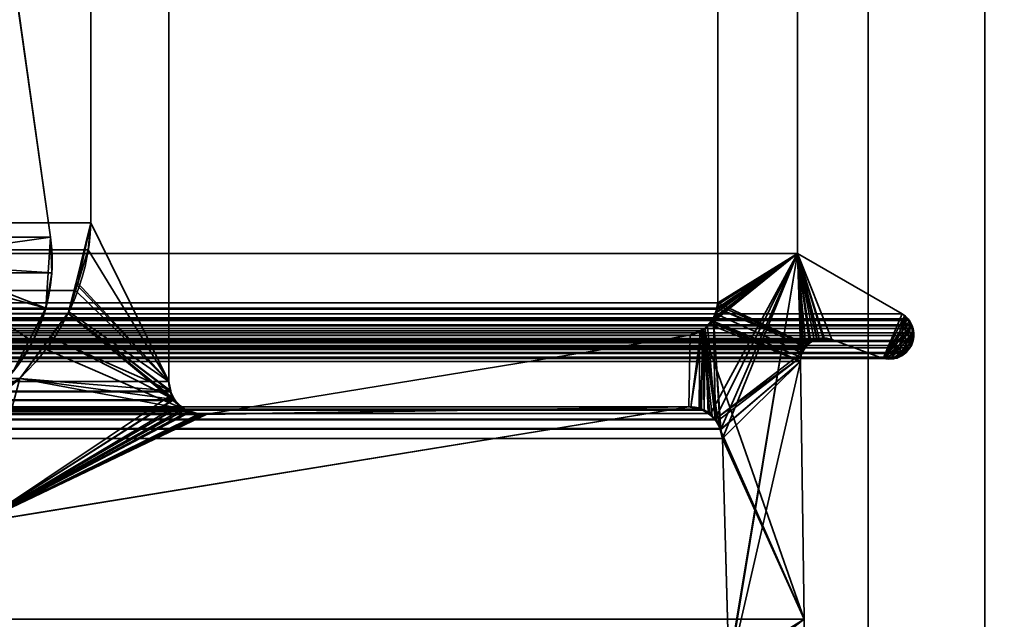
# Model space of a CAD drawing. Header units: millimetres. Extents: x -603 to 3703, y -120 to 193.
# Tile 255 of 656: x 402 to 414, y 3 to 10. Entities that reach past the tile are written whole.
import ezdxf

# ---------------------------------------------------------------- set-up
doc = ezdxf.new("R2010")
doc.units = ezdxf.units.MM
doc.layers.add('151', color=7, linetype='Continuous', true_color=0xffffff)

# ---------------------------------------------------------------- blocks, each defined once
blk = doc.blocks.new('UG_SURFACE_001')
at = {"layer": '151', "color": 252, "linetype": 'Continuous', "lineweight": 35}
for points in [[(602.5, -35, 2213), (602.5, 174.4, 2213), (-602.5, 174.4, 2213), (-602.5, -35, 2213)], [(-452.5, -35, 2063), (-452.5, 174.4, 2063), (452.5, 174.4, 2063), (452.5, -35, 2063)]]:
    blk.add_3dface(points, dxfattribs=at)
blk = doc.blocks.new('UG_SURFACE_012')
at = {"layer": '151', "color": 252, "linetype": 'Continuous', "lineweight": 35}
for points in [[(-414, -46.92, 2022.5), (414, -46.92, 2022.5), (414, 14.42, 2022.5), (-414, 14.42, 2022.5)], [(-412.5, -46.92, 2021), (-412.5, 14.42, 2021), (412.5, 14.42, 2021), (412.5, -46.92, 2021)], [(414, 14.42, 2022.5), (414, -46.92, 2022.5), (412.5, -46.92, 2021), (412.5, 14.42, 2021)], [(-401.045, 14.2, 2009.545), (-401.978, 7.563, 2010.478), (401.978, 7.563, 2010.478), (401.045, 14.2, 2009.545)], [(400.493, 7.354, 2008.993), (399.56, 13.991, 2008.06), (401.045, 14.2, 2009.545), (401.978, 7.563, 2010.478)], [(401.995, 7.103, 2010.495), (-401.978, 7.563, 2010.478), (-401.995, 7.103, 2010.495)], [(401.995, 7.103, 2010.495), (401.978, 7.563, 2010.478), (-401.978, 7.563, 2010.478)], [(401.978, 7.563, 2010.478), (401.995, 7.103, 2010.495), (400.498, 7.201, 2008.998), (400.493, 7.354, 2008.993)], [(-401.995, 7.103, 2010.495), (-401.918, 6.649, 2010.418), (401.918, 6.649, 2010.418), (401.995, 7.103, 2010.495)], [(401.918, 6.649, 2010.418), (401.75, 6.22, 2010.25), (400.473, 7.05, 2008.973), (400.498, 7.201, 2008.998)], [(400.498, 7.201, 2008.998), (401.995, 7.103, 2010.495), (401.918, 6.649, 2010.418)], [(400.417, 6.907, 2008.917), (400.473, 7.05, 2008.973), (401.75, 6.22, 2010.25), (401.499, 5.834, 2009.999)], [(401.918, 6.649, 2010.418), (-401.918, 6.649, 2010.418), (-401.75, 6.22, 2010.25)], [(401.75, 6.22, 2010.25), (401.918, 6.649, 2010.418), (-401.75, 6.22, 2010.25)], [(-401.75, 6.22, 2010.25), (-401.499, 5.834, 2009.999), (401.499, 5.834, 2009.999), (401.75, 6.22, 2010.25)]]:
    blk.add_3dface(points, dxfattribs=at)
blk = doc.blocks.new('UG_SURFACE_013')
at = {"layer": '151', "color": 252, "linetype": 'Continuous', "lineweight": 35}
for points in [[(412.5, -46.92, 2021), (412.5, 14.42, 2021), (412.5, 14.42, -7), (412.5, -46.92, -7)], [(414, 14.42, -7), (414, -46.92, -7), (412.5, -46.92, -7), (412.5, 14.42, -7)], [(412.5, 14.42, 2021), (412.5, -46.92, 2021), (414, -46.92, 2022.5), (414, 14.42, 2022.5)], [(414, -46.92, 2022.5), (414, -46.92, -7), (414, 14.42, -7), (414, 14.42, 2022.5)], [(400.493, 7.354, -7), (399.56, 13.991, -7), (401.045, 14.2, -7), (401.978, 7.563, -7)], [(401.978, 7.563, 2010.478), (401.045, 14.2, 2009.545), (399.56, 13.991, 2008.06), (400.493, 7.354, 2008.993)], [(401.045, 14.2, 2009.545), (401.978, 7.563, 2010.478), (401.978, 7.563, -7), (401.045, 14.2, -7)], [(401.978, 7.563, -7), (401.918, 6.649, -7), (400.473, 7.05, -7), (400.493, 7.354, -7)], [(400.493, 7.354, 2008.993), (400.498, 7.201, 2008.998), (401.995, 7.103, 2010.495), (401.978, 7.563, 2010.478)], [(401.978, 7.563, -7), (401.995, 7.103, 2010.495), (401.918, 6.649, 2010.418)], [(401.918, 6.649, 2010.418), (401.918, 6.649, -7), (401.978, 7.563, -7)], [(401.978, 7.563, -7), (401.978, 7.563, 2010.478), (401.995, 7.103, 2010.495)], [(400.498, 7.201, 2008.998), (400.473, 7.05, 2008.973), (401.75, 6.22, 2010.25), (401.918, 6.649, 2010.418)], [(401.918, 6.649, 2010.418), (401.995, 7.103, 2010.495), (400.498, 7.201, 2008.998)], [(400.333, 6.778, -7), (400.473, 7.05, -7), (401.918, 6.649, -7), (401.499, 5.834, -7)], [(401.499, 5.834, 2009.999), (401.75, 6.22, 2010.25), (400.473, 7.05, 2008.973), (400.417, 6.907, 2008.917)], [(401.918, 6.649, -7), (401.75, 6.22, 2010.25), (401.499, 5.834, 2009.999)], [(401.499, 5.834, 2009.999), (401.499, 5.834, -7), (401.918, 6.649, -7)], [(401.918, 6.649, -7), (401.918, 6.649, 2010.418), (401.75, 6.22, 2010.25)]]:
    blk.add_3dface(points, dxfattribs=at)
blk = doc.blocks.new('UG_SURFACE_067')
at = {"layer": '151', "color": 7, "linetype": 'Continuous', "lineweight": 35}
for points in [[(-410.562, 6.719, 2019.062), (-410.562, 11.866, 2019.062), (410.562, 11.866, 2019.062), (410.562, 6.719, 2019.062)], [(-403.5, 11.828, 2012), (-403.5, 5.704, 2012), (403.5, 5.704, 2012), (403.5, 11.828, 2012)], [(402.498, 7.747, 2010.998), (402.498, 11.543, 2010.998), (403.5, 11.828, 2012), (403.5, 5.704, 2012)], [(410.562, 6.719, 2019.062), (410.562, 11.866, 2019.062), (411.589, 11.633, 2020.089), (411.589, 7.354, 2020.089)], [(411.589, 7.354, 2020.089), (411.589, 11.633, 2020.089), (-411.589, 11.633, 2020.089), (-411.589, 7.354, 2020.089)], [(402.498, 11.543, 2010.998), (402.498, 7.747, 2010.998), (-402.498, 7.747, 2010.998), (-402.498, 11.543, 2010.998)], [(-402.498, 7.747, 2010.998), (402.498, 7.747, 2010.998), (402.465, 7.398, 2010.965)], [(-402.465, 7.398, 2010.965), (-402.498, 7.747, 2010.998), (402.465, 7.398, 2010.965)], [(403.5, 5.704, 2012), (402.465, 7.398, 2010.965), (402.498, 7.747, 2010.998)], [(412.935, 6.577, 2021.435), (411.589, 7.354, 2020.089), (-411.589, 7.354, 2020.089), (-412.935, 6.577, 2021.435)], [(402.465, 7.398, 2010.965), (402.3, 6.878, 2010.8), (-402.3, 6.878, 2010.8), (-402.465, 7.398, 2010.965)], [(402.3, 6.878, 2010.8), (402.465, 7.398, 2010.965), (403.5, 5.704, 2012)], [(411.589, 7.354, 2020.089), (410.601, 5.094, 2019.1), (410.51, 6.517, 2019.01), (410.513, 6.525, 2019.013)], [(410.513, 6.525, 2019.013), (410.554, 6.638, 2019.054), (411.589, 7.354, 2020.089)], [(411.589, 7.354, 2020.089), (410.554, 6.638, 2019.054), (410.555, 6.651, 2019.055)], [(410.555, 6.651, 2019.055), (410.562, 6.719, 2019.062), (411.589, 7.354, 2020.089)], [(410.622, 4.971, 2019.122), (410.601, 5.094, 2019.1), (411.589, 7.354, 2020.089)], [(410.705, 2.041, 2019.205), (410.622, 4.971, 2019.122), (411.589, 7.354, 2020.089)], [(410.688, 1.878, 2019.188), (411.589, 7.354, 2020.089), (411.632, 6.018, 2020.132), (411.628, 5.961, 2020.128)], [(411.589, 7.354, 2020.089), (410.688, 1.878, 2019.188), (410.701, 1.959, 2019.201)], [(411.589, 7.354, 2020.089), (410.701, 1.959, 2019.201), (410.705, 2.041, 2019.205)], [(411.589, 7.354, 2020.089), (411.668, 6.119, 2020.168), (411.646, 6.073, 2020.146)], [(411.646, 6.073, 2020.146), (411.632, 6.018, 2020.132), (411.589, 7.354, 2020.089)], [(412.693, 6.002, 2021.193), (412.029, 6.248, 2020.529), (411.589, 7.354, 2020.089), (412.935, 6.577, 2021.435)], [(411.589, 7.354, 2020.089), (411.742, 6.203, 2020.241), (411.696, 6.151, 2020.196)], [(411.589, 7.354, 2020.089), (411.869, 6.261, 2020.369), (411.843, 6.25, 2020.343)], [(411.696, 6.151, 2020.196), (411.668, 6.119, 2020.168), (411.589, 7.354, 2020.089)], [(411.843, 6.25, 2020.343), (411.76, 6.212, 2020.26), (411.589, 7.354, 2020.089)], [(411.589, 7.354, 2020.089), (412.029, 6.248, 2020.529), (411.934, 6.256, 2020.434)], [(411.76, 6.212, 2020.26), (411.742, 6.203, 2020.241), (411.589, 7.354, 2020.089)], [(411.934, 6.256, 2020.434), (411.869, 6.261, 2020.369), (411.589, 7.354, 2020.089)], [(-402.206, 6.58, 2010.706), (-402.3, 6.878, 2010.8), (402.3, 6.878, 2010.8)], [(-402.206, 6.58, 2010.706), (402.3, 6.878, 2010.8), (402.206, 6.58, 2010.706)], [(403.5, 5.704, 2012), (403.518, 5.58, 2012.018), (402.206, 6.58, 2010.706), (402.3, 6.878, 2010.8)], [(-410.552, 6.652, 2019.052), (-410.562, 6.719, 2019.062), (410.562, 6.719, 2019.062)], [(410.562, 6.719, 2019.062), (410.555, 6.651, 2019.055), (-410.552, 6.652, 2019.052)], [(-410.552, 6.652, 2019.052), (410.555, 6.651, 2019.055), (410.554, 6.638, 2019.054)], [(-410.543, 6.596, 2019.043), (-410.552, 6.652, 2019.052), (410.554, 6.638, 2019.054)], [(-410.511, 6.527, 2019.011), (-410.543, 6.596, 2019.043), (410.554, 6.638, 2019.054)], [(410.554, 6.638, 2019.054), (410.513, 6.525, 2019.013), (-410.511, 6.527, 2019.011)], [(-413.029, 6.489, 2021.529), (-413.055, 6.433, 2021.555), (413.055, 6.433, 2021.555)], [(413.029, 6.489, 2021.529), (413.004, 6.513, 2021.504), (-413.004, 6.513, 2021.504), (-413.029, 6.489, 2021.529)], [(-413.029, 6.489, 2021.529), (413.055, 6.433, 2021.555), (413.029, 6.489, 2021.529)], [(412.935, 6.577, 2021.435), (-412.935, 6.577, 2021.435), (-413.004, 6.513, 2021.504), (413.004, 6.513, 2021.504)], [(-410.491, 6.485, 2018.991), (-410.511, 6.527, 2019.011), (410.513, 6.525, 2019.013)], [(-410.491, 6.485, 2018.991), (410.513, 6.525, 2019.013), (410.51, 6.517, 2019.01)], [(-410.433, 6.428, 2018.933), (-410.491, 6.485, 2018.991), (410.51, 6.517, 2019.01)], [(410.51, 6.517, 2019.01), (410.433, 6.427, 2018.933), (-410.433, 6.428, 2018.933)], [(402.206, 6.58, 2010.706), (401.875, 6.138, 2010.375), (-401.875, 6.138, 2010.375), (-402.206, 6.58, 2010.706)], [(401.875, 6.138, 2010.375), (402.206, 6.58, 2010.706), (403.687, 5.353, 2012.187)], [(402.206, 6.58, 2010.706), (403.571, 5.469, 2012.071), (403.579, 5.461, 2012.079), (403.67, 5.37, 2012.171)], [(402.206, 6.58, 2010.706), (403.518, 5.58, 2012.018), (403.522, 5.572, 2012.022), (403.571, 5.469, 2012.071)], [(403.67, 5.37, 2012.171), (403.687, 5.353, 2012.187), (402.206, 6.58, 2010.706)], [(410.433, 6.427, 2018.933), (410.51, 6.517, 2019.01), (410.531, 5.222, 2019.031)], [(410.51, 6.517, 2019.01), (410.601, 5.094, 2019.1), (410.596, 5.102, 2019.096)], [(410.596, 5.102, 2019.096), (410.536, 5.212, 2019.036), (410.51, 6.517, 2019.01)], [(410.536, 5.212, 2019.036), (410.531, 5.222, 2019.031), (410.51, 6.517, 2019.01)], [(412.935, 6.577, 2021.435), (413.004, 6.513, 2021.504), (412.693, 6.002, 2021.193)], [(413.004, 6.513, 2021.504), (413.029, 6.489, 2021.529), (413.055, 6.433, 2021.555), (412.693, 6.002, 2021.193)], [(-413.082, 6.331, 2021.582), (413.082, 6.331, 2021.582), (413.076, 6.388, 2021.576)], [(-413.076, 6.388, 2021.576), (-413.082, 6.331, 2021.582), (413.076, 6.388, 2021.576)], [(413.076, 6.388, 2021.576), (413.06, 6.422, 2021.56), (-413.06, 6.422, 2021.56), (-413.076, 6.388, 2021.576)], [(413.055, 6.433, 2021.555), (-413.055, 6.433, 2021.555), (-413.06, 6.422, 2021.56), (413.06, 6.422, 2021.56)], [(-410.369, 6.365, 2018.869), (-410.433, 6.428, 2018.933), (410.433, 6.427, 2018.933)], [(-410.369, 6.365, 2018.869), (410.433, 6.427, 2018.933), (410.399, 6.386, 2018.899)], [(-410.333, 6.351, 2018.833), (-410.369, 6.365, 2018.869), (410.399, 6.386, 2018.899)], [(410.399, 6.386, 2018.899), (410.332, 6.357, 2018.832), (-410.333, 6.351, 2018.833)], [(-410.208, 6.302, 2018.708), (-410.333, 6.351, 2018.833), (410.332, 6.357, 2018.832)], [(410.332, 6.357, 2018.832), (410.208, 6.302, 2018.708), (-410.208, 6.302, 2018.708)], [(410.324, 5.351, 2018.824), (410.189, 5.381, 2018.689), (410.208, 6.302, 2018.708), (410.332, 6.357, 2018.832)], [(410.399, 6.386, 2018.899), (410.387, 5.338, 2018.887), (410.324, 5.351, 2018.824)], [(410.332, 6.357, 2018.832), (410.399, 6.386, 2018.899), (410.324, 5.351, 2018.824)], [(410.441, 5.295, 2018.94), (410.387, 5.338, 2018.887), (410.399, 6.386, 2018.899)], [(410.531, 5.222, 2019.031), (410.399, 6.386, 2018.899), (410.433, 6.427, 2018.933)], [(410.399, 6.386, 2018.899), (410.531, 5.222, 2019.031), (410.441, 5.295, 2018.94)], [(412.793, 6.005, 2021.293), (412.693, 6.002, 2021.193), (413.055, 6.433, 2021.555)], [(412.793, 6.005, 2021.293), (413.055, 6.433, 2021.555), (413.06, 6.422, 2021.56)], [(413.06, 6.422, 2021.56), (413.076, 6.388, 2021.576), (413.082, 6.331, 2021.582), (412.793, 6.005, 2021.293)], [(413.082, 6.331, 2021.582), (-413.082, 6.331, 2021.582), (-413.086, 6.299, 2021.586)], [(413.086, 6.299, 2021.586), (413.082, 6.331, 2021.582), (-413.086, 6.299, 2021.586)], [(-413.086, 6.299, 2021.586), (-413.077, 6.232, 2021.577), (413.077, 6.232, 2021.577), (413.086, 6.299, 2021.586)], [(413.077, 6.232, 2021.577), (-413.077, 6.232, 2021.577), (-413.072, 6.222, 2021.572)], [(-413.072, 6.222, 2021.572), (413.073, 6.221, 2021.573), (413.077, 6.232, 2021.577)], [(413.054, 6.17, 2021.554), (-413.072, 6.222, 2021.572), (-413.038, 6.14, 2021.538)], [(413.054, 6.17, 2021.554), (413.073, 6.221, 2021.573), (-413.072, 6.222, 2021.572)], [(412.029, 6.248, 2020.529), (412.693, 6.002, 2021.193), (-412.693, 6.002, 2021.193), (-412.029, 6.248, 2020.529)], [(412.029, 6.248, 2020.529), (-412.029, 6.248, 2020.529), (-411.966, 6.264, 2020.466)], [(412.029, 6.248, 2020.529), (-411.966, 6.264, 2020.466), (-411.935, 6.26, 2020.435)], [(411.869, 6.261, 2020.369), (-411.935, 6.26, 2020.435), (-411.843, 6.246, 2020.343)], [(411.869, 6.261, 2020.369), (411.934, 6.256, 2020.434), (-411.935, 6.26, 2020.435)], [(-411.935, 6.26, 2020.435), (411.934, 6.256, 2020.434), (412.029, 6.248, 2020.529)], [(-411.843, 6.246, 2020.343), (411.843, 6.25, 2020.343), (411.869, 6.261, 2020.369)], [(411.843, 6.25, 2020.343), (-411.843, 6.246, 2020.343), (-411.803, 6.24, 2020.303)], [(-411.803, 6.24, 2020.303), (411.76, 6.212, 2020.26), (411.843, 6.25, 2020.343)], [(-411.803, 6.24, 2020.303), (-411.762, 6.209, 2020.262), (411.76, 6.212, 2020.26)], [(411.742, 6.203, 2020.241), (411.76, 6.212, 2020.26), (-411.762, 6.209, 2020.262)], [(411.742, 6.203, 2020.241), (-411.762, 6.209, 2020.262), (-411.696, 6.159, 2020.196)], [(-403.989, 5.287, 2012.489), (-410.208, 6.302, 2018.708), (410.208, 6.302, 2018.708), (403.989, 5.287, 2012.489)], [(403.989, 5.287, 2012.489), (410.208, 6.302, 2018.708), (410.189, 5.381, 2018.689)], [(412.884, 6.017, 2021.384), (412.87, 6.008, 2021.37), (412.793, 6.005, 2021.293), (413.082, 6.331, 2021.582)], [(412.968, 6.067, 2021.467), (412.884, 6.017, 2021.384), (413.082, 6.331, 2021.582)], [(413.032, 6.14, 2021.533), (412.988, 6.079, 2021.488), (412.968, 6.067, 2021.467), (413.082, 6.331, 2021.582)], [(413.082, 6.331, 2021.582), (413.073, 6.221, 2021.573), (413.054, 6.17, 2021.554), (413.032, 6.14, 2021.533)], [(413.082, 6.331, 2021.582), (413.086, 6.299, 2021.586), (413.077, 6.232, 2021.577), (413.073, 6.221, 2021.573)], [(413.054, 6.17, 2021.554), (-413.038, 6.14, 2021.538), (-413.035, 6.137, 2021.535)], [(-413.035, 6.137, 2021.535), (413.032, 6.14, 2021.533), (413.054, 6.17, 2021.554)], [(412.988, 6.079, 2021.488), (413.032, 6.14, 2021.533), (-413.035, 6.137, 2021.535)], [(-413.035, 6.137, 2021.535), (-412.967, 6.067, 2021.467), (412.968, 6.067, 2021.467)], [(412.968, 6.067, 2021.467), (412.988, 6.079, 2021.488), (-413.035, 6.137, 2021.535)], [(-411.696, 6.159, 2020.196), (411.696, 6.151, 2020.196), (411.742, 6.203, 2020.241)], [(-411.696, 6.159, 2020.196), (-411.694, 6.155, 2020.194), (411.696, 6.151, 2020.196)], [(411.668, 6.119, 2020.168), (-411.694, 6.155, 2020.194), (-411.646, 6.073, 2020.146)], [(411.668, 6.119, 2020.168), (411.696, 6.151, 2020.196), (-411.694, 6.155, 2020.194)], [(-411.646, 6.073, 2020.146), (411.646, 6.073, 2020.146), (411.668, 6.119, 2020.168)], [(401.582, 5.746, 2010.082), (-401.582, 5.746, 2010.082), (-401.875, 6.138, 2010.375), (401.875, 6.138, 2010.375)], [(403.687, 5.353, 2012.187), (401.582, 5.746, 2010.082), (401.875, 6.138, 2010.375)], [(412.968, 6.067, 2021.467), (-412.967, 6.067, 2021.467), (-412.948, 6.047, 2021.448)], [(412.968, 6.067, 2021.467), (-412.948, 6.047, 2021.448), (-412.885, 6.014, 2021.385)], [(-412.885, 6.014, 2021.385), (412.884, 6.017, 2021.384), (412.968, 6.067, 2021.467)], [(412.884, 6.017, 2021.384), (-412.885, 6.014, 2021.385), (-412.883, 6.013, 2021.383)], [(412.87, 6.008, 2021.37), (412.884, 6.017, 2021.384), (-412.883, 6.013, 2021.383)], [(-412.883, 6.013, 2021.383), (-412.793, 6.004, 2021.292), (412.793, 6.005, 2021.293)], [(412.793, 6.005, 2021.293), (412.87, 6.008, 2021.37), (-412.883, 6.013, 2021.383)], [(412.793, 6.005, 2021.293), (-412.793, 6.004, 2021.292), (-412.715, 5.997, 2021.215)], [(412.693, 6.002, 2021.193), (412.793, 6.005, 2021.293), (-412.715, 5.997, 2021.215)], [(-412.715, 5.997, 2021.215), (-412.693, 6.002, 2021.193), (412.693, 6.002, 2021.193)], [(411.675, 2.646, 2020.175), (411.628, 5.961, 2020.128), (-411.628, 5.961, 2020.128), (-411.675, 2.646, 2020.175)], [(411.632, 6.018, 2020.132), (-411.646, 6.073, 2020.146), (-411.632, 6.018, 2020.132)], [(411.632, 6.018, 2020.132), (411.646, 6.073, 2020.146), (-411.646, 6.073, 2020.146)], [(-411.632, 6.018, 2020.132), (411.628, 5.961, 2020.128), (411.632, 6.018, 2020.132)], [(-411.632, 6.018, 2020.132), (-411.628, 5.961, 2020.128), (411.628, 5.961, 2020.128)], [(411.628, 5.961, 2020.128), (411.675, 2.646, 2020.175), (410.688, 1.878, 2019.188)], [(403.518, 5.58, 2012.018), (-403.5, 5.704, 2012), (-403.514, 5.594, 2012.014)], [(403.518, 5.58, 2012.018), (403.5, 5.704, 2012), (-403.5, 5.704, 2012)], [(-401.582, 5.746, 2010.082), (401.582, 5.746, 2010.082), (401.384, 5.579, 2009.884)], [(403.687, 5.353, 2012.187), (401.085, 3.898, 2009.585), (401.384, 5.579, 2009.884), (401.582, 5.746, 2010.082)], [(-403.514, 5.594, 2012.014), (-403.524, 5.573, 2012.024), (403.522, 5.572, 2012.022)], [(-403.514, 5.594, 2012.014), (403.522, 5.572, 2012.022), (403.518, 5.58, 2012.018)], [(-403.58, 5.462, 2012.08), (-403.673, 5.374, 2012.172), (403.67, 5.37, 2012.171)], [(-403.569, 5.472, 2012.069), (-403.58, 5.462, 2012.08), (403.579, 5.461, 2012.079)], [(403.67, 5.37, 2012.171), (403.579, 5.461, 2012.079), (-403.58, 5.462, 2012.08)], [(403.571, 5.469, 2012.071), (-403.524, 5.573, 2012.024), (-403.569, 5.472, 2012.069)], [(-403.569, 5.472, 2012.069), (403.579, 5.461, 2012.079), (403.571, 5.469, 2012.071)], [(403.571, 5.469, 2012.071), (403.522, 5.572, 2012.022), (-403.524, 5.573, 2012.024)], [(410.441, 5.295, 2018.94), (-410.441, 5.295, 2018.94), (-410.387, 5.338, 2018.887)], [(-410.387, 5.338, 2018.887), (-410.324, 5.351, 2018.824), (410.324, 5.351, 2018.824), (410.387, 5.338, 2018.887)], [(410.387, 5.338, 2018.887), (410.441, 5.295, 2018.94), (-410.387, 5.338, 2018.887)], [(410.324, 5.351, 2018.824), (-410.324, 5.351, 2018.824), (-410.189, 5.381, 2018.689), (410.189, 5.381, 2018.689)], [(-410.189, 5.381, 2018.689), (-401.085, 3.898, 2009.585), (401.085, 3.898, 2009.585), (410.189, 5.381, 2018.689)], [(-403.71, 5.339, 2012.21), (-403.787, 5.318, 2012.287), (403.788, 5.319, 2012.288)], [(403.687, 5.353, 2012.187), (-403.673, 5.374, 2012.172), (-403.71, 5.339, 2012.21)], [(-403.71, 5.339, 2012.21), (403.788, 5.319, 2012.288), (403.687, 5.353, 2012.187)], [(403.687, 5.353, 2012.187), (403.67, 5.37, 2012.171), (-403.673, 5.374, 2012.172)], [(410.189, 5.381, 2018.689), (401.085, 3.898, 2009.585), (403.955, 5.283, 2012.455), (403.989, 5.287, 2012.489)], [(401.085, 3.898, 2009.585), (403.687, 5.353, 2012.187), (403.788, 5.319, 2012.288)], [(410.596, 5.102, 2019.096), (-410.596, 5.102, 2019.096), (-410.536, 5.212, 2019.036), (410.536, 5.212, 2019.036)], [(410.536, 5.212, 2019.036), (-410.536, 5.212, 2019.036), (-410.531, 5.222, 2019.031)], [(-410.531, 5.222, 2019.031), (-410.441, 5.295, 2018.94), (410.441, 5.295, 2018.94), (410.531, 5.222, 2019.031)], [(410.531, 5.222, 2019.031), (410.536, 5.212, 2019.036), (-410.531, 5.222, 2019.031)], [(-403.955, 5.283, 2012.455), (-403.989, 5.287, 2012.489), (403.989, 5.287, 2012.489)], [(-403.955, 5.283, 2012.455), (403.989, 5.287, 2012.489), (403.955, 5.283, 2012.455)], [(403.955, 5.283, 2012.455), (403.921, 5.282, 2012.421), (-403.921, 5.282, 2012.421), (-403.955, 5.283, 2012.455)], [(403.907, 5.282, 2012.407), (-403.907, 5.286, 2012.407), (-403.921, 5.282, 2012.421)], [(-403.921, 5.282, 2012.421), (403.921, 5.282, 2012.421), (403.907, 5.282, 2012.407)], [(403.9, 5.282, 2012.4), (-403.787, 5.318, 2012.287), (-403.907, 5.286, 2012.407)], [(-403.907, 5.286, 2012.407), (403.907, 5.282, 2012.407), (403.9, 5.282, 2012.4)], [(403.9, 5.282, 2012.4), (403.788, 5.319, 2012.288), (-403.787, 5.318, 2012.287)], [(403.788, 5.319, 2012.288), (403.9, 5.282, 2012.4), (401.085, 3.898, 2009.585)], [(403.921, 5.282, 2012.421), (403.955, 5.283, 2012.455), (401.085, 3.898, 2009.585)], [(401.085, 3.898, 2009.585), (403.9, 5.282, 2012.4), (403.907, 5.282, 2012.407)], [(403.907, 5.282, 2012.407), (403.921, 5.282, 2012.421), (401.085, 3.898, 2009.585)], [(410.622, 4.971, 2019.122), (-410.622, 4.971, 2019.122), (-410.601, 5.094, 2019.1)], [(-410.601, 5.094, 2019.1), (-410.596, 5.102, 2019.096), (410.596, 5.102, 2019.096), (410.601, 5.094, 2019.1)], [(410.601, 5.094, 2019.1), (410.622, 4.971, 2019.122), (-410.601, 5.094, 2019.1)], [(-410.705, 2.041, 2019.205), (-410.622, 4.971, 2019.122), (410.622, 4.971, 2019.122), (410.705, 2.041, 2019.205)]]:
    blk.add_3dface(points, dxfattribs=at)
blk = doc.blocks.new('UG_SURFACE_068')
at = {"layer": '151', "color": 7, "linetype": 'Continuous', "lineweight": 35}
for points in [[(403.5, 11.828, -7), (403.5, 5.704, -7), (402.498, 7.747, -7), (402.498, 11.543, -7)], [(403.5, 5.704, 2012), (403.5, 11.828, 2012), (402.498, 11.543, 2010.998), (402.498, 7.747, 2010.998)], [(403.5, 11.828, 2012), (403.5, 5.704, 2012), (403.5, 5.704, -7), (403.5, 11.828, -7)], [(411.589, 11.633, -7), (411.589, 7.354, -7), (410.562, 6.719, -7), (410.562, 11.866, -7)], [(411.589, 7.354, 2020.089), (411.589, 11.633, 2020.089), (410.562, 11.866, 2019.062), (410.562, 6.719, 2019.062)], [(410.562, 6.719, 2019.062), (410.562, 11.866, 2019.062), (410.562, 11.866, -7), (410.562, 6.719, -7)], [(402.498, 11.543, -7), (402.498, 7.747, -7), (402.498, 7.747, 2010.998), (402.498, 11.543, 2010.998)], [(411.589, 7.354, -7), (411.589, 11.633, -7), (411.589, 11.633, 2020.089), (411.589, 7.354, 2020.089)], [(402.498, 7.747, -7), (402.305, 6.964, -7), (402.329, 6.969, 2010.829)], [(402.305, 6.964, -7), (402.498, 7.747, -7), (403.5, 5.704, -7)], [(402.329, 6.969, 2010.829), (402.465, 7.398, 2010.965), (402.498, 7.747, -7)], [(402.465, 7.398, 2010.965), (402.498, 7.747, 2010.998), (402.498, 7.747, -7)], [(402.498, 7.747, 2010.998), (402.465, 7.398, 2010.965), (403.5, 5.704, 2012)], [(403.5, 5.704, 2012), (402.465, 7.398, 2010.965), (402.329, 6.969, 2010.829)], [(411.589, 7.354, 2020.089), (410.369, 6.365, 2018.869), (410.387, 5.338, 2018.887), (410.462, 5.277, 2018.962)], [(410.452, 6.446, 2018.952), (410.369, 6.365, 2018.869), (411.589, 7.354, 2020.089)], [(411.589, 7.354, 2020.089), (410.475, 6.47, 2018.975), (410.452, 6.446, 2018.952)], [(410.462, 5.277, 2018.962), (410.531, 5.222, 2019.031), (411.589, 7.354, 2020.089)], [(411.589, 7.354, 2020.089), (410.491, 6.485, 2018.991), (410.475, 6.47, 2018.975)], [(410.536, 6.58, 2019.036), (410.491, 6.485, 2018.991), (411.589, 7.354, 2020.089)], [(411.646, 6.073, 2020.146), (411.668, 6.119, 2020.168), (411.589, 7.354, 2020.089), (410.531, 5.222, 2019.031)], [(411.589, 7.354, 2020.089), (410.543, 6.596, 2019.043), (410.536, 6.58, 2019.036)], [(410.557, 6.689, 2019.057), (410.543, 6.596, 2019.043), (411.589, 7.354, 2020.089)], [(411.589, 7.354, 2020.089), (410.562, 6.719, 2019.062), (410.557, 6.689, 2019.057)], [(411.752, 6.205, -7), (411.713, 6.178, -7), (410.562, 6.719, -7), (411.589, 7.354, -7)], [(412.935, 6.577, -7), (411.589, 7.354, -7), (411.589, 7.354, 2020.089), (412.935, 6.577, 2021.435)], [(411.589, 7.354, -7), (411.802, 6.24, -7), (411.752, 6.205, -7)], [(411.589, 7.354, -7), (411.92, 6.267, -7), (411.837, 6.248, -7)], [(412.693, 6.002, -7), (412.029, 6.248, -7), (411.589, 7.354, -7), (412.935, 6.577, -7)], [(411.837, 6.248, -7), (411.802, 6.24, -7), (411.589, 7.354, -7)], [(411.589, 7.354, -7), (412.029, 6.248, -7), (411.934, 6.265, -7)], [(411.934, 6.265, -7), (411.92, 6.267, -7), (411.589, 7.354, -7)], [(411.589, 7.354, 2020.089), (411.75, 6.207, 2020.25), (411.837, 6.247, 2020.338)], [(411.589, 7.354, 2020.089), (411.668, 6.119, 2020.168), (411.691, 6.146, 2020.191)], [(411.589, 7.354, 2020.089), (411.869, 6.261, 2020.369), (411.934, 6.256, 2020.434)], [(411.589, 7.354, 2020.089), (411.742, 6.203, 2020.241), (411.75, 6.207, 2020.25)], [(411.934, 6.256, 2020.434), (412.029, 6.248, 2020.529), (411.589, 7.354, 2020.089)], [(411.691, 6.146, 2020.191), (411.742, 6.203, 2020.241), (411.589, 7.354, 2020.089)], [(411.837, 6.247, 2020.338), (411.869, 6.261, 2020.369), (411.589, 7.354, 2020.089)], [(412.935, 6.577, 2021.435), (411.589, 7.354, 2020.089), (412.029, 6.248, 2020.529), (412.693, 6.002, 2021.193)], [(402.206, 6.58, 2010.706), (402.329, 6.969, 2010.829), (402.305, 6.964, -7)], [(402.329, 6.969, 2010.829), (402.206, 6.58, 2010.706), (403.514, 5.594, 2012.014), (403.5, 5.704, 2012)], [(402.305, 6.964, -7), (402.216, 6.601, -7), (402.206, 6.58, 2010.706)], [(403.5, 5.704, -7), (402.216, 6.601, -7), (402.305, 6.964, -7)], [(410.562, 6.719, -7), (410.559, 6.688, -7), (410.557, 6.689, 2019.057)], [(410.557, 6.689, 2019.057), (410.562, 6.719, 2019.062), (410.562, 6.719, -7)], [(410.559, 6.688, -7), (410.562, 6.719, -7), (411.713, 6.178, -7)], [(402.216, 6.601, -7), (401.971, 6.271, -7), (401.983, 6.282, 2010.483)], [(401.971, 6.271, -7), (402.216, 6.601, -7), (403.5, 5.704, -7), (403.525, 5.586, -7)], [(401.983, 6.282, 2010.483), (402.206, 6.58, 2010.706), (402.216, 6.601, -7)], [(411.694, 6.147, -7), (411.646, 6.073, -7), (410.529, 6.582, -7), (410.556, 6.65, -7)], [(410.556, 6.65, -7), (410.529, 6.582, -7), (410.536, 6.58, 2019.036)], [(410.559, 6.688, -7), (410.556, 6.65, -7), (410.536, 6.58, 2019.036)], [(410.536, 6.58, 2019.036), (410.543, 6.596, 2019.043), (410.559, 6.688, -7)], [(410.543, 6.596, 2019.043), (410.557, 6.689, 2019.057), (410.559, 6.688, -7)], [(411.713, 6.178, -7), (410.556, 6.65, -7), (410.559, 6.688, -7)], [(410.556, 6.65, -7), (411.713, 6.178, -7), (411.694, 6.147, -7)], [(403.569, 5.472, 2012.069), (402.206, 6.58, 2010.706), (401.983, 6.282, 2010.483)], [(402.206, 6.58, 2010.706), (403.569, 5.472, 2012.069), (403.565, 5.481, 2012.065)], [(403.565, 5.481, 2012.065), (403.518, 5.585, 2012.018), (402.206, 6.58, 2010.706)], [(403.518, 5.585, 2012.018), (403.514, 5.594, 2012.014), (402.206, 6.58, 2010.706)], [(411.628, 5.961, -7), (410.45, 6.445, -7), (410.474, 6.469, -7)], [(410.474, 6.469, -7), (410.45, 6.445, -7), (410.452, 6.446, 2018.952)], [(410.452, 6.446, 2018.952), (410.475, 6.47, 2018.975), (410.474, 6.469, -7)], [(410.474, 6.469, -7), (410.492, 6.486, -7), (411.628, 5.961, -7)], [(410.492, 6.486, -7), (410.474, 6.469, -7), (410.475, 6.47, 2018.975)], [(410.475, 6.47, 2018.975), (410.491, 6.485, 2018.991), (410.492, 6.486, -7)], [(410.529, 6.582, -7), (410.492, 6.486, -7), (410.491, 6.485, 2018.991)], [(410.491, 6.485, 2018.991), (410.536, 6.58, 2019.036), (410.529, 6.582, -7)], [(410.492, 6.486, -7), (410.529, 6.582, -7), (411.646, 6.073, -7), (411.632, 6.018, -7)], [(411.632, 6.018, -7), (411.628, 5.961, -7), (410.492, 6.486, -7)], [(412.935, 6.577, -7), (412.949, 6.569, -7), (412.966, 6.552, -7), (412.693, 6.002, -7)], [(412.693, 6.002, 2021.193), (412.966, 6.549, 2021.466), (412.935, 6.577, 2021.435)], [(412.693, 6.002, -7), (412.966, 6.552, -7), (413.03, 6.485, -7)], [(412.966, 6.549, 2021.466), (412.693, 6.002, 2021.193), (412.803, 6.006, 2021.303)], [(413.03, 6.485, -7), (413.035, 6.481, -7), (413.065, 6.405, -7), (412.693, 6.002, -7)], [(412.966, 6.549, 2021.466), (412.803, 6.006, 2021.303), (412.87, 6.008, 2021.37), (412.903, 6.028, 2021.403)], [(412.966, 6.549, 2021.466), (412.903, 6.028, 2021.403), (412.988, 6.079, 2021.488), (412.989, 6.081, 2021.489)], [(412.966, 6.552, -7), (412.949, 6.569, -7), (412.935, 6.577, 2021.435)], [(412.935, 6.577, 2021.435), (412.966, 6.549, 2021.466), (412.966, 6.552, -7)], [(412.949, 6.569, -7), (412.935, 6.577, -7), (412.935, 6.577, 2021.435)], [(413.03, 6.485, -7), (412.966, 6.552, -7), (412.966, 6.549, 2021.466)], [(412.966, 6.549, 2021.466), (413.029, 6.489, 2021.529), (413.03, 6.485, -7)], [(412.989, 6.081, 2021.489), (413.043, 6.154, 2021.543), (412.966, 6.549, 2021.466)], [(413.031, 6.485, 2021.531), (413.029, 6.489, 2021.529), (412.966, 6.549, 2021.466), (413.043, 6.154, 2021.543)], [(413.029, 6.489, 2021.529), (413.031, 6.485, 2021.531), (413.03, 6.485, -7)], [(413.035, 6.481, -7), (413.03, 6.485, -7), (413.031, 6.485, 2021.531)], [(413.065, 6.405, -7), (413.035, 6.481, -7), (413.031, 6.485, 2021.531)], [(413.031, 6.485, 2021.531), (413.068, 6.405, 2021.568), (413.065, 6.405, -7)], [(413.043, 6.154, 2021.543), (413.068, 6.405, 2021.568), (413.031, 6.485, 2021.531)], [(410.218, 5.376, -7), (410.189, 5.381, -7), (410.208, 6.302, -7), (410.346, 6.356, -7)], [(410.347, 6.356, 2018.847), (410.208, 6.302, 2018.708), (410.189, 5.381, 2018.689), (410.218, 5.375, 2018.718)], [(410.346, 6.356, -7), (410.208, 6.302, -7), (410.208, 6.302, 2018.708)], [(410.208, 6.302, 2018.708), (410.347, 6.356, 2018.847), (410.346, 6.356, -7)], [(410.37, 6.366, -7), (410.344, 5.356, -7), (410.218, 5.376, -7)], [(410.346, 6.356, -7), (410.37, 6.366, -7), (410.218, 5.376, -7)], [(410.369, 6.365, 2018.869), (410.347, 6.356, 2018.847), (410.218, 5.375, 2018.718), (410.352, 5.346, 2018.852)], [(410.352, 5.351, -7), (410.344, 5.356, -7), (410.37, 6.366, -7)], [(410.37, 6.366, -7), (410.346, 6.356, -7), (410.347, 6.356, 2018.847)], [(410.347, 6.356, 2018.847), (410.369, 6.365, 2018.869), (410.37, 6.366, -7)], [(410.37, 6.366, -7), (410.463, 5.283, -7), (410.352, 5.351, -7)], [(410.352, 5.346, 2018.852), (410.387, 5.338, 2018.887), (410.369, 6.365, 2018.869)], [(410.369, 6.365, 2018.869), (410.452, 6.446, 2018.952), (410.45, 6.445, -7)], [(410.45, 6.445, -7), (410.37, 6.366, -7), (410.369, 6.365, 2018.869)], [(411.628, 5.961, -7), (411.675, 2.646, -7), (410.37, 6.366, -7), (410.45, 6.445, -7)], [(410.37, 6.366, -7), (410.49, 5.266, -7), (410.463, 5.283, -7)], [(410.37, 6.366, -7), (410.582, 5.141, -7), (410.547, 5.188, -7)], [(410.547, 5.188, -7), (410.49, 5.266, -7), (410.37, 6.366, -7)], [(410.594, 5.088, -7), (410.582, 5.141, -7), (410.37, 6.366, -7), (411.675, 2.646, -7)], [(413.065, 6.405, -7), (413.081, 6.362, -7), (413.08, 6.323, -7), (412.693, 6.002, -7)], [(413.083, 6.322, 2021.583), (413.076, 6.388, 2021.576), (413.068, 6.405, 2021.568), (413.043, 6.154, 2021.543)], [(413.081, 6.362, -7), (413.065, 6.405, -7), (413.068, 6.405, 2021.568)], [(413.068, 6.405, 2021.568), (413.076, 6.388, 2021.576), (413.081, 6.362, -7)], [(413.08, 6.323, -7), (413.081, 6.362, -7), (413.076, 6.388, 2021.576)], [(413.076, 6.388, 2021.576), (413.083, 6.322, 2021.583), (413.08, 6.323, -7)], [(401.085, 3.898, 2009.585), (410.189, 5.381, 2018.689), (410.208, 6.302, 2018.708), (403.989, 5.287, 2012.489)], [(401.582, 5.746, 2010.082), (401.983, 6.282, 2010.483), (401.971, 6.271, -7)], [(401.983, 6.282, 2010.483), (401.582, 5.746, 2010.082), (403.569, 5.472, 2012.069)], [(401.971, 6.271, -7), (401.582, 5.746, -7), (401.582, 5.746, 2010.082)], [(403.525, 5.586, -7), (401.582, 5.746, -7), (401.971, 6.271, -7)], [(403.989, 5.287, -7), (410.208, 6.302, -7), (410.189, 5.381, -7)], [(403.989, 5.287, 2012.489), (410.208, 6.302, 2018.708), (410.208, 6.302, -7), (403.989, 5.287, -7)], [(411.752, 6.205, -7), (411.75, 6.207, 2020.25), (411.742, 6.203, 2020.241)], [(411.802, 6.24, -7), (411.837, 6.247, 2020.338), (411.75, 6.207, 2020.25)], [(411.75, 6.207, 2020.25), (411.752, 6.205, -7), (411.802, 6.24, -7)], [(411.802, 6.24, -7), (411.837, 6.248, -7), (411.837, 6.247, 2020.338)], [(411.869, 6.261, 2020.369), (411.837, 6.248, -7), (411.92, 6.267, -7)], [(411.869, 6.261, 2020.369), (411.837, 6.247, 2020.338), (411.837, 6.248, -7)], [(411.92, 6.267, -7), (411.934, 6.256, 2020.434), (411.869, 6.261, 2020.369)], [(411.92, 6.267, -7), (411.934, 6.265, -7), (411.934, 6.256, 2020.434)], [(411.934, 6.256, 2020.434), (411.934, 6.265, -7), (412.029, 6.248, -7)], [(412.029, 6.248, -7), (412.029, 6.248, 2020.529), (411.934, 6.256, 2020.434)], [(412.029, 6.248, -7), (412.693, 6.002, -7), (412.693, 6.002, 2021.193), (412.029, 6.248, 2020.529)], [(412.693, 6.002, -7), (413.08, 6.323, -7), (413.077, 6.232, -7), (413.041, 6.153, -7)], [(413.043, 6.154, 2021.543), (413.041, 6.153, -7), (413.077, 6.232, -7)], [(413.083, 6.322, 2021.583), (413.043, 6.154, 2021.543), (413.054, 6.17, 2021.554), (413.077, 6.232, 2021.577)], [(413.077, 6.232, -7), (413.054, 6.17, 2021.554), (413.043, 6.154, 2021.543)], [(413.077, 6.232, -7), (413.077, 6.232, 2021.577), (413.054, 6.17, 2021.554)], [(413.08, 6.323, -7), (413.086, 6.299, 2021.586), (413.077, 6.232, 2021.577)], [(413.077, 6.232, 2021.577), (413.077, 6.232, -7), (413.08, 6.323, -7)], [(413.077, 6.232, 2021.577), (413.086, 6.299, 2021.586), (413.083, 6.322, 2021.583)], [(413.08, 6.323, -7), (413.083, 6.322, 2021.583), (413.086, 6.299, 2021.586)], [(411.668, 6.119, 2020.168), (411.646, 6.073, -7), (411.694, 6.147, -7)], [(411.668, 6.119, 2020.168), (411.646, 6.073, 2020.146), (411.646, 6.073, -7)], [(411.694, 6.147, -7), (411.691, 6.146, 2020.191), (411.668, 6.119, 2020.168)], [(411.742, 6.203, 2020.241), (411.691, 6.146, 2020.191), (411.694, 6.147, -7)], [(411.742, 6.203, 2020.241), (411.694, 6.147, -7), (411.713, 6.178, -7)], [(411.742, 6.203, 2020.241), (411.713, 6.178, -7), (411.752, 6.205, -7)], [(412.803, 5.997, -7), (412.693, 6.002, -7), (413.041, 6.153, -7)], [(412.803, 5.997, -7), (413.041, 6.153, -7), (413.027, 6.125, -7), (412.985, 6.085, -7)], [(412.903, 6.026, -7), (412.824, 5.997, -7), (412.803, 5.997, -7), (412.985, 6.085, -7)], [(412.985, 6.085, -7), (412.988, 6.079, 2021.488), (412.903, 6.028, 2021.403)], [(412.903, 6.028, 2021.403), (412.933, 6.037, -7), (412.985, 6.085, -7)], [(412.985, 6.085, -7), (412.933, 6.037, -7), (412.903, 6.026, -7)], [(412.989, 6.081, 2021.489), (412.985, 6.085, -7), (413.027, 6.125, -7)], [(412.985, 6.085, -7), (412.989, 6.081, 2021.489), (412.988, 6.079, 2021.488)], [(413.027, 6.125, -7), (413.043, 6.154, 2021.543), (412.989, 6.081, 2021.489)], [(413.027, 6.125, -7), (413.041, 6.153, -7), (413.043, 6.154, 2021.543)], [(410.531, 5.222, 2019.031), (411.632, 6.018, 2020.132), (411.646, 6.073, 2020.146)], [(411.632, 6.018, 2020.132), (410.531, 5.222, 2019.031), (410.549, 5.189, 2019.049)], [(410.549, 5.189, 2019.049), (410.601, 5.094, 2019.1), (411.628, 5.961, 2020.128), (411.632, 6.018, 2020.132)], [(411.628, 5.961, 2020.128), (410.601, 5.094, 2019.1), (410.601, 5.09, 2019.101)], [(410.601, 5.09, 2019.101), (410.622, 4.971, 2019.122), (411.628, 5.961, 2020.128)], [(411.675, 2.646, 2020.175), (411.628, 5.961, 2020.128), (410.622, 4.971, 2019.122), (410.705, 2.041, 2019.205)], [(411.632, 6.018, 2020.132), (411.628, 5.961, -7), (411.632, 6.018, -7)], [(411.632, 6.018, 2020.132), (411.628, 5.961, 2020.128), (411.628, 5.961, -7)], [(411.675, 2.646, -7), (411.628, 5.961, -7), (411.628, 5.961, 2020.128), (411.675, 2.646, 2020.175)], [(411.632, 6.018, -7), (411.646, 6.073, 2020.146), (411.632, 6.018, 2020.132)], [(411.632, 6.018, -7), (411.646, 6.073, -7), (411.646, 6.073, 2020.146)], [(412.803, 5.997, -7), (412.803, 6.006, 2021.303), (412.693, 6.002, 2021.193)], [(412.693, 6.002, 2021.193), (412.693, 6.002, -7), (412.803, 5.997, -7)], [(412.903, 6.026, -7), (412.87, 6.008, 2021.37), (412.803, 6.006, 2021.303)], [(412.803, 6.006, 2021.303), (412.824, 5.997, -7), (412.903, 6.026, -7)], [(412.803, 6.006, 2021.303), (412.803, 5.997, -7), (412.824, 5.997, -7)], [(412.903, 6.026, -7), (412.903, 6.028, 2021.403), (412.87, 6.008, 2021.37)], [(412.903, 6.028, 2021.403), (412.903, 6.026, -7), (412.933, 6.037, -7)], [(401.582, 5.746, -7), (400.795, 5.277, -7), (400.798, 5.327, 2009.298)], [(401.085, 3.898, -7), (400.795, 5.277, -7), (401.582, 5.746, -7)], [(400.798, 5.327, 2009.298), (401.384, 5.579, 2009.884), (401.582, 5.746, -7)], [(401.582, 5.746, -7), (403.525, 5.586, -7), (403.536, 5.533, -7), (401.085, 3.898, -7)], [(401.582, 5.746, 2010.082), (401.384, 5.579, 2009.884), (401.085, 3.898, 2009.585), (403.569, 5.472, 2012.069)], [(401.384, 5.579, 2009.884), (401.582, 5.746, 2010.082), (401.582, 5.746, -7)], [(403.525, 5.586, -7), (403.5, 5.704, -7), (403.5, 5.704, 2012)], [(403.5, 5.704, 2012), (403.514, 5.594, 2012.014), (403.525, 5.586, -7)], [(403.514, 5.594, 2012.014), (403.518, 5.585, 2012.018), (403.525, 5.586, -7)], [(403.536, 5.533, -7), (403.525, 5.586, -7), (403.518, 5.585, 2012.018)], [(403.569, 5.484, -7), (403.536, 5.533, -7), (403.518, 5.585, 2012.018)], [(403.518, 5.585, 2012.018), (403.565, 5.481, 2012.065), (403.569, 5.484, -7)], [(401.085, 3.898, -7), (403.536, 5.533, -7), (403.569, 5.484, -7)], [(403.569, 5.484, -7), (403.623, 5.405, -7), (401.085, 3.898, -7)], [(403.651, 5.394, 2012.151), (403.569, 5.472, 2012.069), (401.085, 3.898, 2009.585)], [(403.623, 5.405, -7), (403.569, 5.484, -7), (403.565, 5.481, 2012.065)], [(403.565, 5.481, 2012.065), (403.569, 5.472, 2012.069), (403.623, 5.405, -7)], [(403.569, 5.472, 2012.069), (403.649, 5.388, -7), (403.623, 5.405, -7)], [(403.569, 5.472, 2012.069), (403.651, 5.394, 2012.151), (403.649, 5.388, -7)], [(401.085, 3.898, -7), (403.623, 5.405, -7), (403.649, 5.388, -7)], [(401.085, 3.898, 2009.585), (403.71, 5.339, 2012.21), (403.651, 5.394, 2012.151)], [(403.649, 5.388, -7), (403.758, 5.317, -7), (401.085, 3.898, -7)], [(410.189, 5.381, -7), (401.085, 3.898, -7), (403.921, 5.282, -7), (403.955, 5.283, -7)], [(410.189, 5.381, 2018.689), (401.085, 3.898, 2009.585), (401.085, 3.898, -7), (410.189, 5.381, -7)], [(403.758, 5.326, 2012.258), (403.71, 5.339, 2012.21), (401.085, 3.898, 2009.585)], [(403.89, 5.29, 2012.39), (403.758, 5.326, 2012.258), (401.085, 3.898, 2009.585)], [(403.758, 5.317, -7), (403.649, 5.388, -7), (403.651, 5.394, 2012.151)], [(403.651, 5.394, 2012.151), (403.71, 5.339, 2012.21), (403.758, 5.317, -7)], [(403.71, 5.339, 2012.21), (403.758, 5.326, 2012.258), (403.758, 5.317, -7)], [(403.89, 5.288, -7), (403.767, 5.311, -7), (403.758, 5.326, 2012.258)], [(403.758, 5.326, 2012.258), (403.89, 5.29, 2012.39), (403.89, 5.288, -7)], [(403.767, 5.311, -7), (403.758, 5.317, -7), (403.758, 5.326, 2012.258)], [(410.189, 5.381, -7), (403.955, 5.283, -7), (403.989, 5.287, -7)], [(410.218, 5.376, -7), (410.218, 5.375, 2018.718), (410.189, 5.381, 2018.689)], [(410.189, 5.381, 2018.689), (410.189, 5.381, -7), (410.218, 5.376, -7)], [(410.218, 5.375, 2018.718), (410.218, 5.376, -7), (410.344, 5.356, -7)], [(410.344, 5.356, -7), (410.352, 5.346, 2018.852), (410.218, 5.375, 2018.718)], [(410.344, 5.356, -7), (410.352, 5.351, -7), (410.352, 5.346, 2018.852)], [(410.352, 5.346, 2018.852), (410.352, 5.351, -7), (410.463, 5.283, -7)], [(410.463, 5.283, -7), (410.387, 5.338, 2018.887), (410.352, 5.346, 2018.852)], [(410.463, 5.283, -7), (410.462, 5.277, 2018.962), (410.387, 5.338, 2018.887)], [(403.758, 5.317, -7), (403.767, 5.311, -7), (401.085, 3.898, -7)], [(401.085, 3.898, -7), (403.767, 5.311, -7), (403.89, 5.288, -7)], [(401.085, 3.898, 2009.585), (403.921, 5.282, 2012.421), (403.89, 5.29, 2012.39)], [(403.89, 5.288, -7), (403.921, 5.282, -7), (401.085, 3.898, -7)], [(403.989, 5.287, 2012.489), (403.955, 5.283, 2012.455), (401.085, 3.898, 2009.585)], [(403.955, 5.283, 2012.455), (403.921, 5.282, 2012.421), (401.085, 3.898, 2009.585)], [(403.921, 5.282, -7), (403.89, 5.288, -7), (403.89, 5.29, 2012.39)], [(403.89, 5.29, 2012.39), (403.921, 5.282, 2012.421), (403.921, 5.282, -7)], [(403.955, 5.283, -7), (403.921, 5.282, -7), (403.921, 5.282, 2012.421), (403.955, 5.283, 2012.455)], [(403.955, 5.283, 2012.455), (403.989, 5.287, 2012.489), (403.989, 5.287, -7), (403.955, 5.283, -7)], [(410.462, 5.277, 2018.962), (410.463, 5.283, -7), (410.49, 5.266, -7)], [(410.547, 5.188, -7), (410.531, 5.222, 2019.031), (410.462, 5.277, 2018.962)], [(410.462, 5.277, 2018.962), (410.49, 5.266, -7), (410.547, 5.188, -7)], [(410.547, 5.188, -7), (410.549, 5.189, 2019.049), (410.531, 5.222, 2019.031)], [(410.549, 5.189, 2019.049), (410.547, 5.188, -7), (410.582, 5.141, -7)], [(410.582, 5.141, -7), (410.601, 5.094, 2019.1), (410.549, 5.189, 2019.049)], [(410.601, 5.094, 2019.1), (410.582, 5.141, -7), (410.594, 5.088, -7)], [(410.594, 5.088, -7), (410.601, 5.09, 2019.101), (410.601, 5.094, 2019.1)], [(410.601, 5.09, 2019.101), (410.594, 5.088, -7), (410.622, 4.971, -7)], [(411.675, 2.646, -7), (410.622, 4.971, -7), (410.594, 5.088, -7)], [(410.622, 4.971, -7), (410.622, 4.971, 2019.122), (410.601, 5.09, 2019.101)], [(410.705, 2.041, -7), (410.622, 4.971, -7), (411.675, 2.646, -7), (411.675, 2.485, -7)], [(410.705, 2.041, 2019.205), (410.622, 4.971, 2019.122), (410.622, 4.971, -7), (410.705, 2.041, -7)]]:
    blk.add_3dface(points, dxfattribs=at)

msp = doc.modelspace()

# ---------------------------------------------------------------- linework, layer by layer
at = {"layer": '151', "color": 252, "linetype": 'Continuous', "lineweight": -3, "true_color": 0x939598}
for p, q in [((412.5, -46.92, -7), (412.5, 14.42, -7)), ((412.5, -46.92, 2021), (412.5, 14.42, 2021)), ((412.5, -46.92, 2021), (412.5, 14.42, 2021)), ((414, -46.92, 2022.5), (414, 14.42, 2022.5)), ((414, -46.92, 2022.5), (414, 14.42, 2022.5)), ((414, -46.92, -7), (414, 14.42, -7)), ((401.045, 14.2, 2009.545), (401.978, 7.563, 2010.478)), ((401.045, 14.2, -7), (401.978, 7.563, -7)), ((401.045, 14.2, 2009.545), (401.978, 7.563, 2010.478)), ((403.5, 11.828, -7), (403.5, 5.704, -7)), ((403.5, 5.704, 2012), (403.5, 11.828, 2012)), ((403.5, 5.704, 2012), (403.5, 11.828, 2012)), ((410.562, 11.866, 2019.062), (410.562, 6.719, 2019.062)), ((410.562, 6.719, -7), (410.562, 11.866, -7)), ((410.562, 11.866, 2019.062), (410.562, 6.719, 2019.062)), ((402.498, 7.747, 2010.998), (402.498, 11.543, 2010.998)), ((402.498, 11.543, -7), (402.498, 7.747, -7)), ((402.498, 11.543, 2010.998), (402.498, 7.747, 2010.998)), ((411.589, 11.633, 2020.089), (411.589, 7.354, 2020.089)), ((411.589, 7.354, -7), (411.589, 11.633, -7)), ((411.589, 7.354, 2020.089), (411.589, 11.633, 2020.089)), ((402.498, 7.747, 2010.998), (-402.498, 7.747, 2010.998)), ((402.498, 7.747, -7), (402.498, 7.747, 2010.998)), ((401.978, 7.563, 2010.478), (-401.978, 7.563, 2010.478)), ((401.978, 7.563, -7), (401.978, 7.563, 2010.478)), ((411.589, 7.354, 2020.089), (-411.589, 7.354, 2020.089)), ((411.589, 7.354, -7), (411.589, 7.354, 2020.089)), ((412.935, 6.577, 2021.435), (411.589, 7.354, 2020.089)), ((412.935, 6.577, -7), (411.589, 7.354, -7)), ((411.589, 7.354, 2020.089), (412.935, 6.577, 2021.435)), ((-410.562, 6.719, 2019.062), (410.562, 6.719, 2019.062)), ((410.562, 6.719, 2019.062), (410.562, 6.719, -7)), ((412.935, 6.577, 2021.435), (-412.935, 6.577, 2021.435)), ((412.935, 6.577, -7), (412.935, 6.577, 2021.435)), ((413.077, 6.232, 2021.577), (-413.077, 6.232, 2021.577)), ((412.029, 6.248, 2020.529), (-412.029, 6.248, 2020.529)), ((-410.208, 6.302, 2018.708), (410.208, 6.302, 2018.708)), ((410.208, 6.302, 2018.708), (403.989, 5.287, 2012.489)), ((410.208, 6.302, 2018.708), (403.989, 5.287, 2012.489)), ((403.989, 5.287, -7), (410.208, 6.302, -7)), ((410.208, 6.302, 2018.708), (410.208, 6.302, -7)), ((412.029, 6.248, 2020.529), (412.693, 6.002, 2021.193)), ((412.029, 6.248, 2020.529), (412.693, 6.002, 2021.193)), ((412.029, 6.248, -7), (412.693, 6.002, -7)), ((412.029, 6.248, -7), (412.029, 6.248, 2020.529)), ((413.077, 6.232, -7), (413.077, 6.232, 2021.577)), ((412.693, 6.002, 2021.193), (-412.693, 6.002, 2021.193)), ((411.646, 6.073, 2020.146), (-411.646, 6.073, 2020.146)), ((-411.628, 5.961, 2020.128), (411.628, 5.961, 2020.128)), ((411.675, 2.646, 2020.175), (411.628, 5.961, 2020.128)), ((411.628, 5.961, 2020.128), (411.675, 2.646, 2020.175)), ((411.628, 5.961, 2020.128), (411.628, 5.961, -7)), ((411.675, 2.646, -7), (411.628, 5.961, -7)), ((411.646, 6.073, -7), (411.646, 6.073, 2020.146)), ((412.693, 6.002, -7), (412.693, 6.002, 2021.193)), ((-403.5, 5.704, 2012), (403.5, 5.704, 2012)), ((403.5, 5.704, 2012), (403.5, 5.704, -7)), ((-410.189, 5.381, 2018.689), (410.189, 5.381, 2018.689)), ((401.085, 3.898, 2009.585), (410.189, 5.381, 2018.689)), ((401.085, 3.898, 2009.585), (410.189, 5.381, 2018.689)), ((410.189, 5.381, -7), (401.085, 3.898, -7)), ((410.189, 5.381, 2018.689), (410.189, 5.381, -7)), ((-403.989, 5.287, 2012.489), (403.989, 5.287, 2012.489)), ((-403.921, 5.282, 2012.421), (403.921, 5.282, 2012.421)), ((403.921, 5.282, 2012.421), (403.921, 5.282, -7)), ((403.989, 5.287, 2012.489), (403.989, 5.287, -7)), ((-410.622, 4.971, 2019.122), (410.622, 4.971, 2019.122)), ((410.622, 4.971, 2019.122), (410.705, 2.041, 2019.205)), ((410.622, 4.971, 2019.122), (410.622, 4.971, -7)), ((410.705, 2.041, -7), (410.622, 4.971, -7)), ((410.622, 4.971, 2019.122), (410.705, 2.041, 2019.205))]:
    msp.add_line(p, q, dxfattribs=at)
at = {"layer": '151', "color": 252, "linetype": 'Continuous', "lineweight": -3, "true_color": 0x939598, "extrusion": (0, 0, -1)}
msp.add_arc((-399.75, 7.25, 7), 2.25, 172, 0, dxfattribs=at)
at = {"layer": '151', "color": 252, "linetype": 'Continuous', "lineweight": -3, "true_color": 0x939598, "extrusion": (0.707107, 6.12323e-17, -0.707107)}
for major_axis, start_param, end_param in [((-2.25, 0, -2.25), 3.001966, 6.283185), ((2.25, 0, 2.25), 6.143559, 9.424778)]:
    msp.add_ellipse((399.75, 7.25, 2008.25), major_axis=major_axis, ratio=0.707107, start_param=start_param, end_param=end_param, dxfattribs=at)
at = {"layer": '151', "color": 252, "linetype": 'Continuous', "lineweight": -3, "true_color": 0x939598}
for points in [[(401.582, 5.746, 2010.082), (402.143, 6.263, 2010.643), (402.473, 6.984, 2010.973), (402.498, 7.747, 2010.998)], [(402.498, 7.747, -7), (402.473, 6.984, -7), (402.143, 6.263, -7), (401.582, 5.746, -7)], [(401.582, 5.746, 2010.082), (402.143, 6.263, 2010.643), (402.473, 6.984, 2010.973), (402.498, 7.747, 2010.998)], [(410.208, 6.302, -7), (410.411, 6.336, -7), (410.562, 6.512, -7), (410.562, 6.719, -7)], [(410.208, 6.302, 2018.708), (410.411, 6.336, 2018.911), (410.562, 6.512, 2019.062), (410.562, 6.719, 2019.062)], [(410.562, 6.719, 2019.062), (410.562, 6.512, 2019.062), (410.411, 6.336, 2018.911), (410.208, 6.302, 2018.708)], [(412.935, 6.577, 2021.435), (413.053, 6.505, 2021.553), (413.11, 6.365, 2021.61), (413.077, 6.232, 2021.577)], [(413.077, 6.232, -7), (413.11, 6.365, -7), (413.053, 6.505, -7), (412.935, 6.577, -7)], [(412.935, 6.577, 2021.435), (413.053, 6.505, 2021.553), (413.11, 6.365, 2021.61), (413.077, 6.232, 2021.577)], [(412.029, 6.248, 2020.529), (411.875, 6.306, 2020.375), (411.704, 6.227, 2020.204), (411.646, 6.073, 2020.146)], [(411.646, 6.073, -7), (411.704, 6.227, -7), (411.875, 6.306, -7), (412.029, 6.248, -7)], [(412.029, 6.248, 2020.529), (411.875, 6.306, 2020.375), (411.704, 6.227, 2020.204), (411.646, 6.073, 2020.146)], [(412.693, 6.002, 2021.193), (412.863, 5.959, 2021.363), (413.034, 6.062, 2021.534), (413.077, 6.232, 2021.577)], [(412.693, 6.002, -7), (412.863, 5.959, -7), (413.034, 6.062, -7), (413.077, 6.232, -7)], [(412.693, 6.002, 2021.193), (412.863, 5.959, 2021.363), (413.034, 6.062, 2021.534), (413.077, 6.232, 2021.577)], [(411.628, 5.961, 2020.128), (411.627, 5.999, 2020.127), (411.633, 6.037, 2020.133), (411.646, 6.073, 2020.146)], [(411.628, 5.961, -7), (411.627, 5.999, -7), (411.633, 6.037, -7), (411.646, 6.073, -7)], [(411.628, 5.961, 2020.128), (411.627, 5.999, 2020.127), (411.633, 6.037, 2020.133), (411.646, 6.073, 2020.146)], [(403.921, 5.282, 2012.421), (403.688, 5.282, 2012.188), (403.5, 5.471, 2012), (403.5, 5.704, 2012)], [(403.5, 5.704, 2012), (403.5, 5.471, 2012), (403.688, 5.282, 2012.188), (403.921, 5.282, 2012.421)], [(403.5, 5.704, -7), (403.5, 5.471, -7), (403.688, 5.282, -7), (403.921, 5.282, -7)], [(410.622, 4.971, 2019.122), (410.616, 5.204, 2019.116), (410.422, 5.387, 2018.922), (410.189, 5.381, 2018.689)], [(410.622, 4.971, 2019.122), (410.616, 5.204, 2019.116), (410.422, 5.387, 2018.922), (410.189, 5.381, 2018.689)], [(410.622, 4.971, -7), (410.616, 5.204, -7), (410.422, 5.387, -7), (410.189, 5.381, -7)], [(403.921, 5.282, 2012.421), (403.944, 5.282, 2012.444), (403.967, 5.284, 2012.467), (403.989, 5.287, 2012.489)], [(403.989, 5.287, 2012.489), (403.967, 5.284, 2012.467), (403.944, 5.282, 2012.444), (403.921, 5.282, 2012.421)], [(403.921, 5.282, -7), (403.944, 5.282, -7), (403.967, 5.284, -7), (403.989, 5.287, -7)]]:
    msp.add_open_spline(points, degree=3, dxfattribs=at)

# ---------------------------------------------------------------- block references
for name in ['UG_SURFACE_001', 'UG_SURFACE_012', 'UG_SURFACE_013', 'UG_SURFACE_067', 'UG_SURFACE_068']:
    msp.add_blockref(name, (0, 0), dxfattribs=at)

doc.saveas('drawing.dxf')
